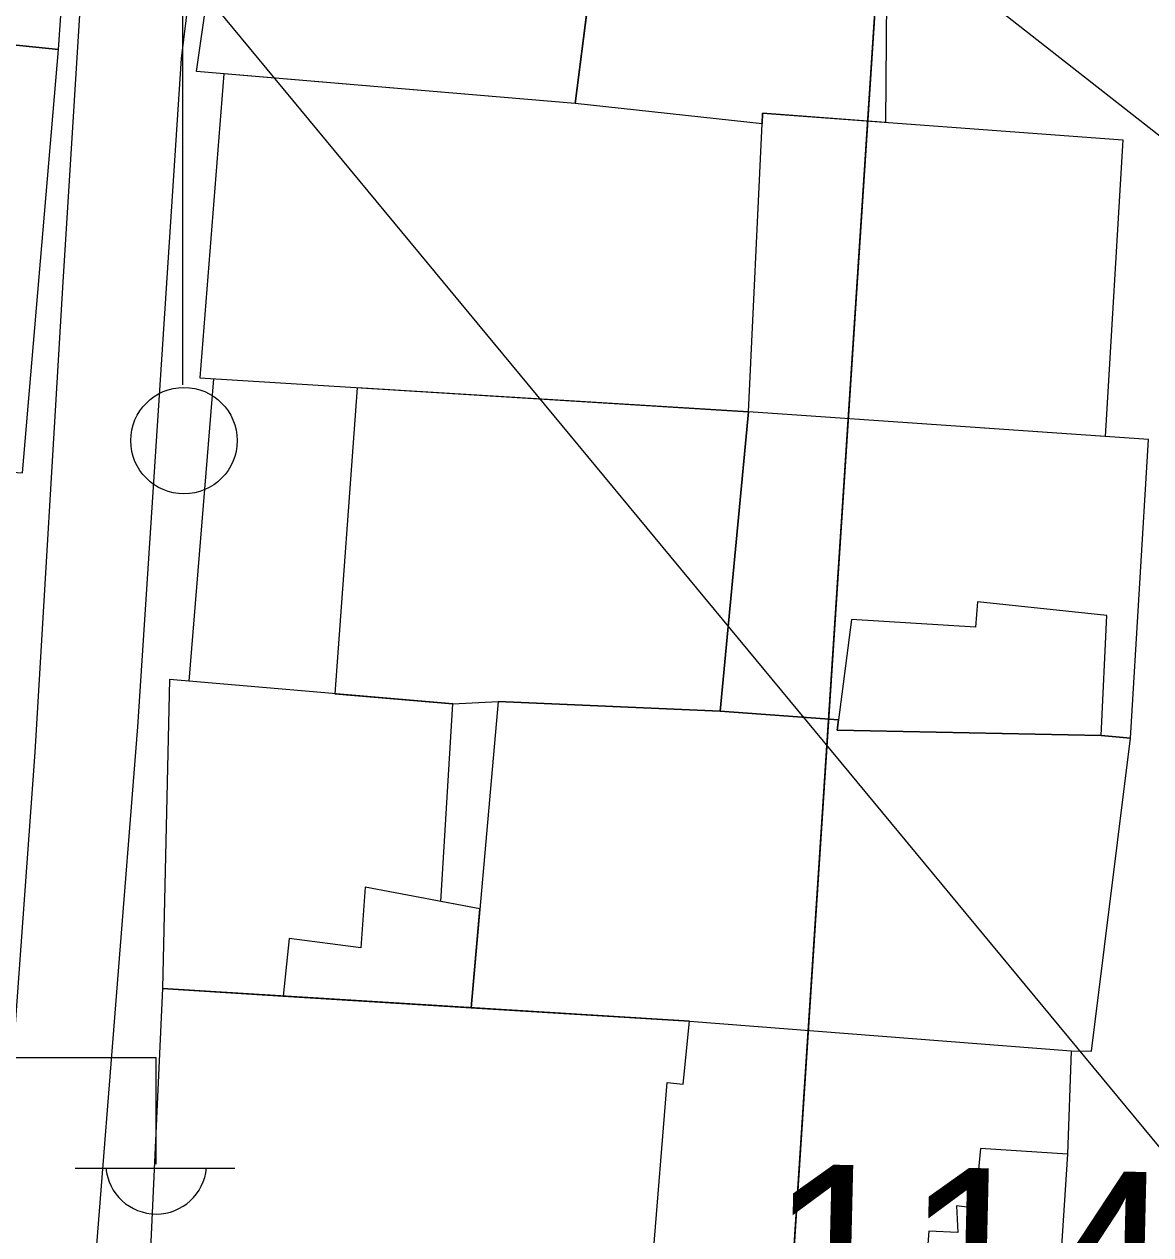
# Model space of a CAD drawing. Extents: x 417997 to 421451, y 4451742 to 4455216.
# Drawn here: x 420027.97 to 420065.03, y 4453156.24 to 4453196.07 of the extents above; entities that cross this region are included whole.
import ezdxf

# ---------------------------------------------------------------- set-up
doc = ezdxf.new("R2010")
doc.units = 0
for name, color, linetype in [('ADAKENARI', 7, 'Continuous'), ('B_Mesken', 7, 'Continuous'), ('B_Teras', 7, 'Continuous'), ('PL_TURZM', 7, 'Continuous'), ('S_Elektrik_Diregi', 7, 'Continuous'), ('Sinir_Duvar_tek_tarafa_ait', 7, 'Continuous'), ('SN_3_DERECE_KAYNAK_KORUMA', 7, 'Continuous'), ('TR_TİC_TURIZM_K', 7, 'Continuous'), ('Y_Kot_Noktasi', 7, 'Continuous'), ('Yol_Sose', 7, 'Continuous')]:
    doc.layers.add(name, color=color, linetype=linetype)

msp = doc.modelspace()

# ---------------------------------------------------------------- linework, layer by layer
at = {"layer": 'ADAKENARI'}
msp.add_line((420056, 4453197.15), (420048.114, 4453076.619), dxfattribs=at)
msp.add_line((420056, 4453197.15), (420048.114, 4453076.619), dxfattribs=at)
at = {"layer": 'B_Mesken'}
for points in [[(420021.244, 4453191.396), (420023.861, 4453190.923), (420025.767, 4453195.579), (420029.098, 4453195.232), (420030.089, 4453209.802), (420022.705, 4453210.473)], [(420035.688, 4453208.811), (420047.382, 4453203.561), (420046.096, 4453193.464), (420033.635, 4453194.515)], [(420047.28, 4453202.761), (420056.349, 4453198.273), (420056.305, 4453192.838), (420052.26, 4453193.137), (420052.243, 4453192.785), (420046.096, 4453193.464)], [(420029.098, 4453195.232), (420025.767, 4453195.579), (420023.861, 4453190.923), (420021.244, 4453191.396), (420020.334, 4453184.813), (420020.832, 4453184.689), (420019.501, 4453181.825), (420027.911, 4453181.306)], [(420051.796, 4453183.312), (420052.243, 4453192.785), (420046.096, 4453193.464), (420034.533, 4453194.44), (420033.745, 4453184.43)], [(420052.243, 4453192.785), (420052.26, 4453193.137), (420064.107, 4453192.259), (420063.526, 4453182.506), (420051.796, 4453183.312)], [(420038.924, 4453184.109), (420038.183, 4453174.042), (420042.067, 4453173.709), (420043.562, 4453173.788), (420050.866, 4453173.464), (420051.796, 4453183.312)], [(420063.399, 4453172.667), (420064.361, 4453172.573), (420064.96, 4453182.407), (420051.796, 4453183.312), (420050.866, 4453173.464), (420054.761, 4453173.176), (420054.717, 4453172.838), (420063.399, 4453172.667)], [(420041.672, 4453167.204), (420042.067, 4453173.709), (420032.75, 4453174.508), (420032.519, 4453164.338), (420036.49, 4453164.092), (420042.669, 4453163.71), (420042.957, 4453166.962)], [(420050.866, 4453173.464), (420043.562, 4453173.788), (420042.669, 4453163.71), (420049.852, 4453163.265), (420062.409, 4453162.295), (420063.077, 4453162.281), (420064.361, 4453172.573), (420063.399, 4453172.667), (420054.717, 4453172.838), (420054.761, 4453173.176)], [(420049.852, 4453163.265), (420032.519, 4453164.338), (420032.072, 4453154.582), (420048.949, 4453153.387), (420049.143, 4453155.389), (420048.645, 4453155.416), (420049.125, 4453161.251), (420049.642, 4453161.196)], [(420062.289, 4453158.887), (420061.873, 4453152.509), (420057.462, 4453152.961), (420048.949, 4453153.387), (420049.143, 4453155.389), (420048.645, 4453155.416), (420049.125, 4453161.251), (420049.642, 4453161.196), (420049.852, 4453163.265), (420062.409, 4453162.295)]]:
    msp.add_lwpolyline(points, close=True, dxfattribs=at)
at = {"layer": 'B_Teras'}
for points in [[(420054.717, 4453172.838), (420063.399, 4453172.667), (420063.583, 4453176.619), (420059.332, 4453177.066), (420059.269, 4453176.23), (420055.185, 4453176.481)], [(420042.957, 4453166.962), (420039.184, 4453167.673), (420039.044, 4453165.685), (420036.679, 4453165.986), (420036.49, 4453164.092), (420042.669, 4453163.71)], [(420049.852, 4453163.265), (420062.409, 4453162.295), (420062.289, 4453158.887), (420059.431, 4453159.079), (420059.238, 4453157.11), (420058.642, 4453157.189), (420058.678, 4453156.311), (420057.729, 4453156.363), (420057.462, 4453152.961), (420048.949, 4453153.387), (420049.143, 4453155.389), (420048.645, 4453155.416), (420049.125, 4453161.251), (420049.642, 4453161.196)]]:
    msp.add_lwpolyline(points, close=True, dxfattribs=at)
at = {"layer": 'PL_TURZM'}
msp.add_lwpolyline([(420040.325, 4452957.573), (420047.004, 4453059.656), (420048.114, 4453076.619), (420056, 4453197.15), (420056.424, 4453203.636), (419996.276, 4453207.449), (419995.789, 4453200.967), (419986.728, 4453080.399), (419985.454, 4453063.446), (419977.776, 4452961.284), (420040.325, 4452957.573)], dxfattribs=at)
msp.add_lwpolyline([(420040.325, 4452957.573), (420047.004, 4453059.656), (420048.114, 4453076.619), (420056, 4453197.15), (420056.424, 4453203.636), (419996.276, 4453207.449), (419995.789, 4453200.967), (419986.728, 4453080.399), (419985.454, 4453063.446), (419977.776, 4452961.284), (420040.325, 4452957.573)], dxfattribs=at)
at = {"layer": 'S_Elektrik_Diregi'}
for p, q in [((420033.187, 4453184.202), (420033.187, 4453201.702)), ((420025.308, 4453162.067), (420032.308, 4453162.067)), ((420032.308, 4453158.567), (420032.308, 4453162.067)), ((420029.648, 4453158.427), (420034.898, 4453158.427))]:
    msp.add_line(p, q, dxfattribs=at)
msp.add_circle((420033.223, 4453182.367), 1.75, dxfattribs=at)
msp.add_arc((420032.309, 4453158.58), 1.658, 184.8384, 355.1464, dxfattribs=at)
at = {"layer": 'Sinir_Duvar_tek_tarafa_ait'}
msp.add_lwpolyline([(420033.397, 4453174.453), (420034.209, 4453184.402)], dxfattribs=at)
at = {"layer": 'SN_3_DERECE_KAYNAK_KORUMA'}
msp.add_line((420213.215, 4452980.454), (420010.573, 4453225.257), dxfattribs=at)
msp.add_line((420213.215, 4452980.454), (420010.573, 4453225.257), dxfattribs=at)
at = {"layer": 'TR_TİC_TURIZM_K'}
msp.add_lwpolyline([(419996.276, 4453207.449), (419995.789, 4453200.967), (419986.728, 4453080.399), (419985.454, 4453063.446), (419977.776, 4452961.284), (420040.325, 4452957.573), (420047.004, 4453059.656), (420048.114, 4453076.619), (420056, 4453197.15), (420056.424, 4453203.636), (419996.276, 4453207.449)], dxfattribs=at)
msp.add_lwpolyline([(419996.276, 4453207.449), (419995.789, 4453200.967), (419986.728, 4453080.399), (419985.454, 4453063.446), (419977.776, 4452961.284), (420040.325, 4452957.573), (420047.004, 4453059.656), (420048.114, 4453076.619), (420056, 4453197.15), (420056.424, 4453203.636), (419996.276, 4453207.449)], dxfattribs=at)
at = {"layer": 'Yol_Sose'}
for points in [[(420057.427, 4453198.59), (420065.483, 4453192.271), (420067.511, 4453199.188), (420060.966, 4453202.623), (420051.073, 4453206.918), (420040.897, 4453213.058), (420028.801, 4453216.923), (420027.761, 4453218.404), (420028.968, 4453229.296), (420030.145, 4453246.991)], [(420006.85, 4453211.851), (420007.563, 4453212.506), (420008.3, 4453212.937), (420029.835, 4453211.282), (420030.419, 4453210.987), (420030.748, 4453210.587), (420030.368, 4453205.694), (420029.222, 4453187.402), (420028.314, 4453172.117), (420027.002, 4453154.062), (420024.876, 4453134.563), (420023.974, 4453120.844), (420023.285, 4453107.028), (420022.027, 4453090.374), (420021.468, 4453075), (420020.987, 4453074.058), (420020.693, 4453073.853), (420019.834, 4453073.739), (419997.574, 4453076.36), (419982.998, 4453077.142), (419961.09, 4453078.181)], [(420061.877, 4453074.003), (420060.94, 4453072.997), (420060.617, 4453072.709), (420059.762, 4453072.123), (420058.807, 4453071.922), (420057.845, 4453071.727), (420048.417, 4453072.322), (420026.025, 4453073.658), (420025.512, 4453074.031), (420025.191, 4453074.579), (420025.238, 4453075.526), (420025.655, 4453083.969), (420027.27, 4453104.061), (420027.978, 4453121.467), (420029.634, 4453146.759), (420031.701, 4453172.956), (420033.141, 4453194.938), (420034.85, 4453208.875), (420035.172, 4453209.275), (420035.632, 4453209.425), (420039.114, 4453208.028), (420057.427, 4453198.59)]]:
    msp.add_lwpolyline(points, dxfattribs=at)

# ---------------------------------------------------------------- texts
at = {"layer": 'Y_Kot_Noktasi'}
msp.add_text('114.49 ', height=6, rotation=358.6446, dxfattribs=at).set_placement((420052.374, 4453152.596))

doc.saveas('drawing.dxf')
